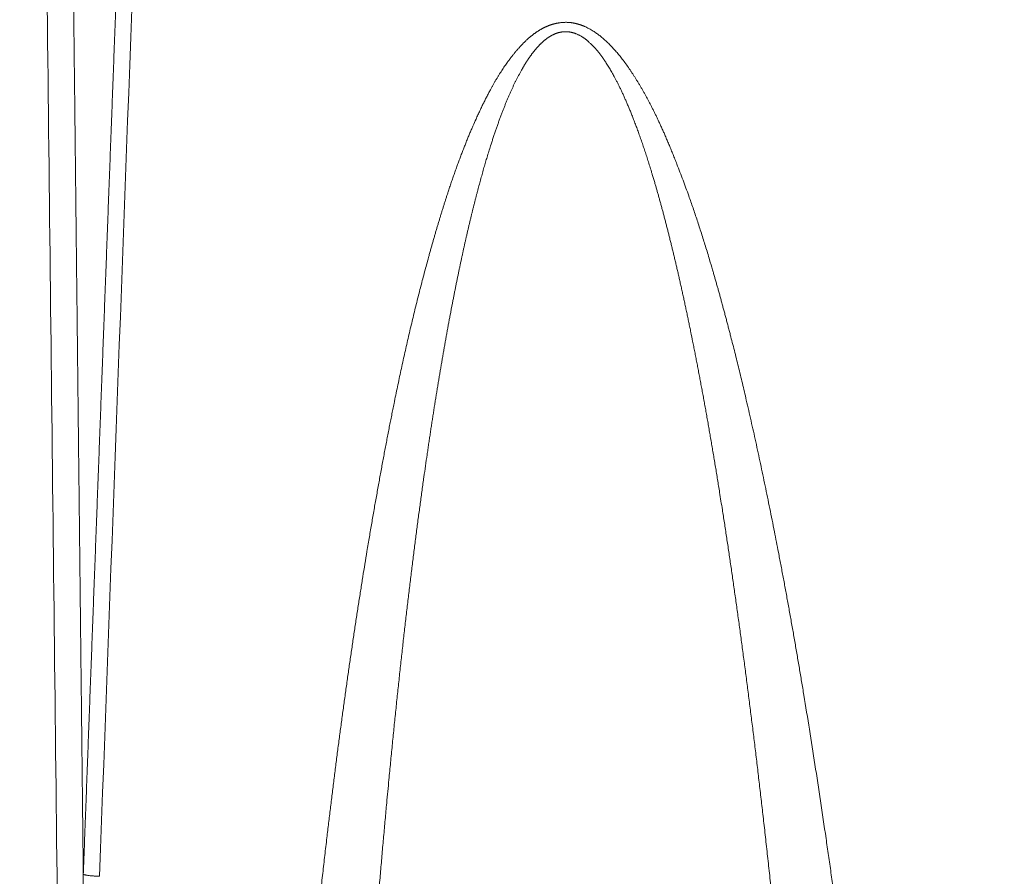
# Model space of a CAD drawing. Header units: millimetres. Extents: x 5437 to 18441, y -4466 to 3128.
# Tile 280 of 497: x 8446 to 8475, y 533 to 559. Entities that reach past the tile are written whole.
import ezdxf

# ---------------------------------------------------------------- set-up
doc = ezdxf.new("R2010")
doc.units = ezdxf.units.MM
doc.layers.add('1', color=7, linetype='Continuous', true_color=0xffffff)
doc.styles.add('TXT08', font='txt.shx', dxfattribs={"width": 0.8, "bigfont": 'gbcbig.shx'})
doc.dimstyles.new('YanXiu', dxfattribs={"dimtxt": 40, "dimasz": 30, "dimexe": 0.66, "dimexo": 0.66, "dimgap": 0.66, "dimtad": 0, "dimdec": 1, "dimdsep": 46, "dimtxsty": 'TXT08', "dimcen": 0, "dimclrd": 256, "dimclre": 165, "dimclrt": 90, "dimazin": 2, "dimtfac": 1, "dimtdec": 1, "dimtofl": 0, "dimtmove": 0, "dimatfit": 3, "dimfxl": 1, "dimlwd": 5, "dimlwe": 13, "dimarcsym": 0})

# ---------------------------------------------------------------- blocks, each defined once
blk = doc.blocks.new('*D35')
at = {"color": 165, "lineweight": 13, "transparency": 16777216}
for p, q in [((8947.864, 668.084), (9114.527, -277.112)), ((8081.233, 515.273), (8247.896, -429.922))]:
    blk.add_line(p, q, dxfattribs=at)
at = {"lineweight": 5, "transparency": 16777216}
for p, q in [((9084.868, -281.671), (8721.139, -345.806)), ((8277.326, -424.063), (8641.055, -359.927))]:
    blk.add_line(p, q, dxfattribs=at)
at = {"lineweight": 20, "transparency": 16777216}
for points in [[(9084, -276.747), (9085.737, -286.595), (9114.413, -276.462)], [(8276.458, -419.139), (8278.194, -428.987), (8247.782, -429.272)]]:
    blk.add_solid(points, dxfattribs=at)
at = {"layer": 'Defpoints', "color": 0, "lineweight": 20, "transparency": 16777216}
for p in [(8947.749, 668.734), (8081.118, 515.923), (9114.413, -276.462)]:
    blk.add_point(p, dxfattribs=at)
at = {"color": 90, "lineweight": 20, "transparency": 16777216, "insert": (8681.097, -352.867), "char_height": 40, "attachment_point": 5, "rotation": 10, "style": 'TXT08'}
blk.add_mtext('880', dxfattribs=at)
blk = doc.blocks.new('*D38')
at = {"color": 165, "lineweight": 13, "transparency": 16777216}
blk.add_line((8986.17, 447.037), (8717.324, 399.632), dxfattribs=at)
at = {"lineweight": 5, "transparency": 16777216}
for start, end in [(171.109661, 178.69322), (181.30678, 188.890339)]:
    blk.add_arc((10243.473, 668.734), 1549.032, start, end, dxfattribs=at)
at = {"lineweight": 20, "transparency": 16777216}
for points in [[(8708.118, 908.947), (8717.983, 907.306), (8717.974, 937.72)], [(8717.983, 430.161), (8708.118, 428.52), (8717.974, 399.747)]]:
    blk.add_solid(points, dxfattribs=at)
at = {"layer": 'Defpoints', "color": 0, "lineweight": 20, "transparency": 16777216}
for p in [(7952.772, 1072.646), (8986.82, 890.315), (8697.061, 758.802), (10020.868, 629.482), (8986.82, 447.152)]:
    blk.add_point(p, dxfattribs=at)
at = {"color": 90, "lineweight": 20, "transparency": 16777216, "insert": (8694.44, 668.734), "char_height": 40, "attachment_point": 5, "rotation": 90, "style": 'TXT08'}
blk.add_mtext('20°', dxfattribs=at)
blk = doc.blocks.new('*D40')
at = {"lineweight": 5, "transparency": 16777216}
for start, end in [(104.30221, 139.92848), (150.07152, 185.69779)]:
    blk.add_arc((9169.331, 707.804), 399.627, start, end, dxfattribs=at)
at = {"lineweight": 20, "transparency": 16777216}
for points in [[(9069.556, 1099.933), (9071.661, 1090.157), (9099.936, 1101.36)], [(8776.632, 668.812), (8766.725, 667.446), (8775.775, 638.41)]]:
    blk.add_solid(points, dxfattribs=at)
at = {"layer": 'Defpoints', "color": 0, "lineweight": 20, "transparency": 16777216}
for p in [(8987, 1741.853), (8912.456, 1013.936), (9169.331, 707.804), (8947.749, 668.734), (8081.118, 515.923)]:
    blk.add_point(p, dxfattribs=at)
at = {"color": 90, "lineweight": 20, "transparency": 16777216, "insert": (8841.976, 937.021), "char_height": 40, "attachment_point": 5, "rotation": 55, "style": 'TXT08'}
blk.add_mtext('90°', dxfattribs=at)
blk = doc.blocks.new('*D43')
at = {"color": 165, "lineweight": 13, "transparency": 16777216}
for p, q in [((10020.868, 628.822), (10020.868, -1427.236)), ((8401.118, -46.541), (8401.118, -1427.236))]:
    blk.add_line(p, q, dxfattribs=at)
at = {"lineweight": 5, "transparency": 16777216}
for p, q in [((8431.118, -1426.576), (9141, -1426.576)), ((9990.868, -1426.576), (9280.987, -1426.576))]:
    blk.add_line(p, q, dxfattribs=at)
at = {"lineweight": 20, "transparency": 16777216}
for points in [[(8431.118, -1421.576), (8431.118, -1431.576), (8401.118, -1426.576)], [(9990.868, -1421.576), (9990.868, -1431.576), (10020.868, -1426.576)]]:
    blk.add_solid(points, dxfattribs=at)
at = {"layer": 'Defpoints', "color": 0, "lineweight": 20, "transparency": 16777216}
for p in [(10020.868, 629.482), (8401.118, -45.881), (10020.868, -1426.576)]:
    blk.add_point(p, dxfattribs=at)
at = {"color": 90, "lineweight": 20, "transparency": 16777216, "insert": (9210.993, -1426.576), "char_height": 40, "attachment_point": 5, "style": 'TXT08'}
blk.add_mtext('1619.7', dxfattribs=at)
blk = doc.blocks.new('*D45')
at = {"color": 165, "lineweight": 13, "transparency": 16777216}
for p, q in [((8078.879, 2459.339), (10490.549, 2459.339)), ((8614.278, -4.077), (10490.549, -4.077))]:
    blk.add_line(p, q, dxfattribs=at)
at = {"lineweight": 5, "transparency": 16777216}
for p, q in [((10489.889, 2429.339), (10489.889, 1308.291)), ((10489.889, 25.923), (10489.889, 1146.971))]:
    blk.add_line(p, q, dxfattribs=at)
at = {"lineweight": 20, "transparency": 16777216}
for points in [[(10484.889, 2429.339), (10494.889, 2429.339), (10489.889, 2459.339)], [(10484.889, 25.923), (10494.889, 25.923), (10489.889, -4.077)]]:
    blk.add_solid(points, dxfattribs=at)
at = {"layer": 'Defpoints', "color": 0, "lineweight": 20, "transparency": 16777216}
for p in [(8078.219, 2459.339), (10489.889, 2459.339), (8613.618, -4.077)]:
    blk.add_point(p, dxfattribs=at)
at = {"color": 90, "lineweight": 20, "transparency": 16777216, "insert": (10489.889, 1227.631), "char_height": 40, "attachment_point": 5, "rotation": 90, "style": 'TXT08'}
blk.add_mtext('2463.4', dxfattribs=at)

msp = doc.modelspace()

# ---------------------------------------------------------------- linework, layer by layer
at = {"color": 7, "lineweight": 20}
msp.add_arc((8078.21928, 516.97839), 1942.36096, 17.50812349, 223.34882114, dxfattribs=at)
at = {"layer": '1', "color": 0, "lineweight": 20}
msp.add_arc((8013.90589, 96.27159), 600, 26.44604786, 75.16248942, dxfattribs=at)
for points, degree in [([(8447.85455, 533.4371), (8448.05488, 538.79795), (8448.25537, 544.15875), (8448.45603, 549.51949), (8448.65687, 554.88017), (8448.85789, 560.2408)], 5), ([(8447.15099, 525.9516), (8447.02374, 537.28711), (8446.89663, 548.62261), (8446.76966, 559.95811)], 3), ([(8447.56028, 559.95811), (8447.61908, 554.65391), (8447.67791, 549.34971), (8447.73676, 544.04551), (8447.79565, 538.7413), (8447.85455, 533.4371)], 5), ([(8449.33795, 560.18426), (8449.00461, 551.24989), (8448.67182, 542.31531), (8448.33949, 533.38056)], 3), ([(8463.05108, 558.29839), (8463.02994, 558.31848), (8463.00881, 558.33856), (8462.98767, 558.35865)], 3), ([(8463.98542, 557.84783), (8464.05788, 557.75407), (8464.12724, 557.65812), (8464.19413, 557.5606)], 3), ([(8460.98852, 557.55115), (8460.93261, 557.4473), (8460.87686, 557.34345), (8460.82128, 557.23959)], 3), ([(8459.516, 555.84336), (8459.54664, 555.91247), (8459.57728, 555.98158), (8459.6079, 556.05069)], 3), ([(8460.05918, 555.29856), (8460.02334, 555.1836), (8459.98759, 555.06863), (8459.95194, 554.95367)], 3), ([(8464.95673, 554.1492), (8464.93264, 554.23017), (8464.90853, 554.31114), (8464.88439, 554.3921)], 3), ([(8458.12669, 551.69237), (8458.14683, 551.76593), (8458.16695, 551.83949), (8458.18707, 551.91305)], 3), ([(8466.59805, 551.84115), (8466.62776, 551.74047), (8466.65748, 551.63978), (8466.68721, 551.5391)], 3), ([(8458.90159, 550.53622), (8458.87884, 550.41729), (8458.85616, 550.29836), (8458.83354, 550.17944)], 3), ([(8466.09239, 549.39899), (8466.07437, 549.48827), (8466.05633, 549.57756), (8466.03827, 549.66684)], 3), ([(8458.14387, 546.00257), (8458.11174, 545.77977), (8458.07979, 545.55697), (8458.04802, 545.33417)], 3), ([(8466.981, 544.35701), (8466.9537, 544.53008), (8466.92633, 544.70314), (8466.89888, 544.87621)], 3), ([(8468.54015, 543.69694), (8468.57998, 543.49212), (8468.61983, 543.2873), (8468.65971, 543.08248)], 3), ([(8456.34448, 543.10708), (8456.35729, 543.18383), (8456.37009, 543.26059), (8456.38288, 543.33734)], 3), ([(8457.00063, 536.273), (8456.97861, 536.04075), (8456.95674, 535.80851), (8456.93502, 535.57627)], 3), ([(8468.25544, 534.69592), (8468.23503, 534.87682), (8468.21455, 535.05771), (8468.19399, 535.23861)], 3)]:
    msp.add_open_spline(points, degree=degree, dxfattribs=at)
for points, knots in [([(8460.68948, 557.94038), (8460.69716, 557.95012), (8460.71246, 557.96951), (8460.73556, 557.99825), (8460.75862, 558.02657), (8460.78167, 558.05445), (8460.8047, 558.0819), (8460.82772, 558.1089), (8460.85072, 558.13547), (8460.8737, 558.1616), (8460.89667, 558.18729), (8460.91963, 558.21255), (8460.94256, 558.23737), (8460.96548, 558.26175), (8460.98839, 558.2857), (8461.01127, 558.3092), (8461.03415, 558.33227), (8461.057, 558.3549), (8461.07985, 558.3771), (8461.10267, 558.39886), (8461.12548, 558.42018), (8461.14828, 558.44106), (8461.17105, 558.46151), (8461.19382, 558.48152), (8461.21656, 558.50109), (8461.2393, 558.52022), (8461.26201, 558.53892), (8461.28472, 558.55718), (8461.3074, 558.575), (8461.33007, 558.59239), (8461.35273, 558.60934), (8461.37537, 558.62585), (8461.398, 558.64192), (8461.42061, 558.65756), (8461.44321, 558.67276), (8461.46579, 558.68752), (8461.48836, 558.70184), (8461.51091, 558.71573), (8461.53345, 558.72918), (8461.55597, 558.74219), (8461.57847, 558.75478), (8461.59356, 558.76286), (8461.60107, 558.76689)], [0, 0, 0, 0, 0.03004253, 0.05980133, 0.08927787, 0.11847369, 0.14739034, 0.17602942, 0.2043926, 0.23248158, 0.26029812, 0.28784401, 0.31512112, 0.34213137, 0.36887673, 0.39535923, 0.42158096, 0.44754409, 0.47325083, 0.49870347, 0.52390436, 0.54885595, 0.57356073, 0.59802127, 0.62224024, 0.64622037, 0.66996449, 0.69347548, 0.71675635, 0.73981017, 0.76264012, 0.78524947, 0.80764157, 0.82981989, 0.85178799, 0.87354954, 0.8951083, 0.91646816, 0.9376331, 0.95860723, 0.97939476, 1, 1, 1, 1]), ([(8461.60107, 558.76689), (8461.60734, 558.77018), (8461.61986, 558.77677), (8461.63876, 558.78635), (8461.6577, 558.79571), (8461.67669, 558.80481), (8461.69574, 558.81366), (8461.71483, 558.82226), (8461.73398, 558.83062), (8461.75318, 558.83872), (8461.77243, 558.84658), (8461.79173, 558.8542), (8461.80466, 558.85908), (8461.81112, 558.86152)], [0, 0, 0, 0, 0.09224279, 0.18418181, 0.27582919, 0.36719716, 0.45829807, 0.54914437, 0.63974864, 0.73012352, 0.82028179, 0.91023631, 1, 1, 1, 1]), ([(8461.81112, 558.86152), (8461.8176, 558.8638), (8461.83053, 558.86835), (8461.85004, 558.87486), (8461.86958, 558.8811), (8461.88917, 558.88707), (8461.90881, 558.89277), (8461.9285, 558.8982), (8461.94823, 558.90335), (8461.96802, 558.90823), (8461.98784, 558.91284), (8462.00772, 558.91717), (8462.02764, 558.92123), (8462.04761, 558.92502), (8462.06763, 558.92853), (8462.08769, 558.93178), (8462.10781, 558.93475), (8462.1331, 558.93813), (8462.16349, 558.94161), (8462.19892, 558.9448), (8462.23411, 558.94707), (8462.26907, 558.94844), (8462.30379, 558.94889), (8462.33828, 558.94845), (8462.37254, 558.94708), (8462.40657, 558.94487), (8462.42914, 558.94262), (8462.44039, 558.9415)], [0, 0, 0, 0, 0.03228798, 0.06450305, 0.09665088, 0.12873717, 0.16076763, 0.19274803, 0.22468415, 0.2565818, 0.28844682, 0.32028505, 0.35210235, 0.3839046, 0.41569769, 0.4474875, 0.47927993, 0.51108086, 0.56717803, 0.62274892, 0.67782781, 0.73244992, 0.78665132, 0.84046895, 0.89394052, 0.9471045, 1, 1, 1, 1]), ([(8462.44039, 558.9415), (8462.44606, 558.94076), (8462.45741, 558.93928), (8462.47443, 558.93679), (8462.49148, 558.93409), (8462.50857, 558.93118), (8462.51995, 558.92905), (8462.52565, 558.92799)], [0, 0, 0, 0, 0.19863253, 0.39791723, 0.59788582, 0.79856972, 1, 1, 1, 1]), ([(8462.52565, 558.92799), (8462.53195, 558.92677), (8462.54456, 558.92432), (8462.56343, 558.92034), (8462.58228, 558.91613), (8462.6011, 558.91166), (8462.61991, 558.90695), (8462.63869, 558.902), (8462.65746, 558.89679), (8462.6762, 558.89134), (8462.69491, 558.88563), (8462.71361, 558.87968), (8462.73229, 558.87349), (8462.75094, 558.86704), (8462.76957, 558.86035), (8462.78818, 558.85341), (8462.80677, 558.84622), (8462.82533, 558.83879), (8462.84387, 558.8311), (8462.87739, 558.81676), (8462.92601, 558.79431), (8462.98952, 558.76168), (8463.05371, 558.72549), (8463.11358, 558.68871), (8463.16851, 558.65285), (8463.21776, 558.61916), (8463.26508, 558.58509), (8463.3105, 558.55068), (8463.35517, 558.5149), (8463.39974, 558.47742), (8463.44496, 558.43797), (8463.49014, 558.39701), (8463.5353, 558.35456), (8463.58044, 558.31061), (8463.62556, 558.26516), (8463.67065, 558.21821), (8463.71573, 558.16976), (8463.76079, 558.11982), (8463.80583, 558.06837), (8463.85085, 558.01543), (8463.89584, 557.96098), (8463.94086, 557.90508), (8463.97049, 557.86702), (8463.98542, 557.84783)], [0, 0, 0, 0, 0.01040833, 0.02083011, 0.03126708, 0.04172096, 0.05219349, 0.06268637, 0.07320131, 0.08373999, 0.09430411, 0.10489533, 0.1155153, 0.12616567, 0.13684807, 0.14756411, 0.15831539, 0.16910349, 0.17992999, 0.19079642, 0.22808451, 0.26653779, 0.30622076, 0.34719217, 0.38008008, 0.41221295, 0.44360833, 0.47428509, 0.50426343, 0.53604963, 0.56835044, 0.60117803, 0.63454399, 0.66845936, 0.70293466, 0.73797989, 0.77360457, 0.80981779, 0.84662817, 0.88404394, 0.92207292, 0.96072258, 1, 1, 1, 1]), ([(8461.99534, 558.61245), (8461.99056, 558.61061), (8461.98097, 558.60692), (8461.96666, 558.60107), (8461.95234, 558.59496), (8461.93802, 558.58858), (8461.9237, 558.58193), (8461.90938, 558.575), (8461.89507, 558.5678), (8461.88075, 558.56033), (8461.86643, 558.55259), (8461.85212, 558.54458), (8461.8378, 558.53629), (8461.82348, 558.52773), (8461.80917, 558.5189), (8461.79485, 558.5098), (8461.78054, 558.50043), (8461.76623, 558.49078), (8461.75191, 558.48086), (8461.7376, 558.47067), (8461.72329, 558.46021), (8461.70898, 558.44948), (8461.69467, 558.43847), (8461.68036, 558.42719), (8461.66606, 558.41564), (8461.65175, 558.40382), (8461.63744, 558.39173), (8461.62314, 558.37936), (8461.60884, 558.36672), (8461.59454, 558.35381), (8461.58024, 558.34063), (8461.56594, 558.32717), (8461.55164, 558.31345), (8461.53735, 558.29945), (8461.52306, 558.28518), (8461.50876, 558.27064), (8461.49929, 558.2608), (8461.49454, 558.25585)], [0, 0, 0, 0, 0.02475828, 0.04968159, 0.07477635, 0.10004884, 0.12550522, 0.15115151, 0.17699362, 0.20303728, 0.22928814, 0.25575169, 0.28243328, 0.30933816, 0.33647141, 0.36383803, 0.39144285, 0.4192906, 0.44738589, 0.47573319, 0.50433687, 0.53320117, 0.56233023, 0.59172807, 0.62139859, 0.65134561, 0.68157283, 0.71208383, 0.74288213, 0.77397112, 0.80535412, 0.83703432, 0.86901487, 0.9012988, 0.93388907, 0.96678854, 1, 1, 1, 1]), ([(8462.59496, 558.60856), (8462.58997, 558.61049), (8462.58001, 558.61433), (8462.56501, 558.61975), (8462.55001, 558.6249), (8462.53501, 558.62976), (8462.52001, 558.63433), (8462.50501, 558.63862), (8462.49001, 558.64261), (8462.475, 558.64632), (8462.46, 558.64973), (8462.445, 558.65286), (8462.43, 558.6557), (8462.415, 558.65825), (8462.4, 558.66051), (8462.385, 558.66249), (8462.37, 558.66417), (8462.35501, 558.66557), (8462.34001, 558.66668), (8462.32501, 558.6675), (8462.31001, 558.66803), (8462.29502, 558.66827), (8462.28002, 558.66822), (8462.26503, 558.66789), (8462.25003, 558.66726), (8462.23504, 558.66635), (8462.22005, 558.66515), (8462.20506, 558.66366), (8462.19007, 558.66188), (8462.17508, 558.65982), (8462.16009, 558.65746), (8462.14511, 558.65482), (8462.13012, 558.65188), (8462.11514, 558.64866), (8462.10016, 558.64515), (8462.08518, 558.64135), (8462.0702, 558.63726), (8462.05523, 558.63289), (8462.04025, 558.62822), (8462.02528, 558.62327), (8462.01031, 558.61804), (8462.00037, 558.61433), (8461.99539, 558.61247)], [0, 0, 0, 0, 0.02604377, 0.05192894, 0.077663, 0.10325357, 0.12870841, 0.15403537, 0.17924246, 0.20433778, 0.22932954, 0.25422607, 0.27903578, 0.30376717, 0.32842882, 0.35302939, 0.37757761, 0.40208224, 0.42655211, 0.45099609, 0.47542306, 0.49984194, 0.52426163, 0.54869105, 0.57313912, 0.59761471, 0.62212668, 0.64668385, 0.67129498, 0.69596879, 0.72071391, 0.74553891, 0.77045229, 0.79546244, 0.82057765, 0.84580613, 0.87115596, 0.89663511, 0.92225143, 0.94801264, 0.97392635, 1, 1, 1, 1]), ([(8462.98767, 558.35865), (8462.98207, 558.3638), (8462.97098, 558.374), (8462.9543, 558.38889), (8462.93781, 558.40326), (8462.92149, 558.4171), (8462.90534, 558.43042), (8462.88938, 558.44321), (8462.87359, 558.45548), (8462.85797, 558.46721), (8462.84253, 558.47842), (8462.82727, 558.48911), (8462.81218, 558.49927), (8462.79252, 558.51197), (8462.76751, 558.52708), (8462.7364, 558.54436), (8462.70356, 558.56118), (8462.66899, 558.57753), (8462.63271, 558.59347), (8462.60776, 558.60345), (8462.59506, 558.60852)], [0, 0, 0, 0, 0.04869541, 0.09636146, 0.14300541, 0.18863499, 0.23325848, 0.27688471, 0.31952316, 0.36118397, 0.40187801, 0.44161696, 0.48041336, 0.51828067, 0.59146809, 0.66737908, 0.74610767, 0.8277382, 0.91234632, 1, 1, 1, 1]), ([(8461.49454, 558.25585), (8461.48906, 558.25008), (8461.47804, 558.23848), (8461.46165, 558.22076), (8461.44525, 558.2027), (8461.42886, 558.18428), (8461.41247, 558.1655), (8461.39609, 558.14635), (8461.37972, 558.12685), (8461.36335, 558.10699), (8461.34698, 558.08677), (8461.33062, 558.0662), (8461.31427, 558.04526), (8461.29792, 558.02396), (8461.28158, 558.00231), (8461.26524, 557.98029), (8461.24891, 557.95792), (8461.23258, 557.93519), (8461.21626, 557.9121), (8461.19995, 557.88865), (8461.18364, 557.86484), (8461.16734, 557.84067), (8461.15105, 557.81614), (8461.13476, 557.79125), (8461.11848, 557.766), (8461.1022, 557.7404), (8461.08593, 557.71443), (8461.06967, 557.68811), (8461.05341, 557.66143), (8461.03716, 557.63439), (8461.02092, 557.60698), (8461.00468, 557.57923), (8460.99394, 557.56056), (8460.98854, 557.55118)], [0, 0, 0, 0, 0.02746918, 0.05523562, 0.08330212, 0.1116714, 0.14034606, 0.16932866, 0.19862165, 0.22822742, 0.25814827, 0.28838643, 0.31894408, 0.34982331, 0.38102616, 0.41255459, 0.44441052, 0.47659581, 0.50911223, 0.54196155, 0.57514544, 0.60866555, 0.64252346, 0.67672073, 0.71125883, 0.74613924, 0.78136336, 0.81693255, 0.85284816, 0.88911147, 0.92572374, 0.96268619, 1, 1, 1, 1]), ([(8463.47061, 557.78075), (8463.46391, 557.79071), (8463.4506, 557.81053), (8463.43046, 557.83987), (8463.41035, 557.8687), (8463.39025, 557.897), (8463.37017, 557.92479), (8463.35011, 557.95205), (8463.33006, 557.97879), (8463.31003, 558.00501), (8463.29002, 558.0307), (8463.27002, 558.05588), (8463.25004, 558.08053), (8463.23008, 558.10466), (8463.21013, 558.12827), (8463.19021, 558.15136), (8463.1703, 558.17392), (8463.1504, 558.19596), (8463.13053, 558.21749), (8463.11068, 558.23849), (8463.09083, 558.25896), (8463.07103, 558.27893), (8463.0577, 558.29193), (8463.05108, 558.29839)], [0, 0, 0, 0, 0.05397843, 0.10729574, 0.15995523, 0.21196035, 0.26331465, 0.31402185, 0.3640858, 0.41351049, 0.46230008, 0.5104589, 0.55799144, 0.60490236, 0.65119655, 0.69687904, 0.74195511, 0.78643025, 0.83031015, 0.87360076, 0.91630826, 0.9584391, 1, 1, 1, 1]), ([(8460.55153, 557.75727), (8460.5591, 557.7677), (8460.57419, 557.7885), (8460.59704, 557.81944), (8460.61998, 557.85011), (8460.64303, 557.88048), (8460.66616, 557.91057), (8460.68172, 557.93046), (8460.68948, 557.94038)], [0, 0, 0, 0, 0.16853342, 0.33631044, 0.50333825, 0.66962416, 0.83517558, 1, 1, 1, 1]), ([(8459.6079, 556.05069), (8459.61764, 556.07222), (8459.63702, 556.11502), (8459.66622, 556.17871), (8459.6953, 556.24152), (8459.7243, 556.30345), (8459.7532, 556.36451), (8459.78201, 556.42468), (8459.81073, 556.48398), (8459.83935, 556.54239), (8459.86788, 556.59993), (8459.89631, 556.65659), (8459.92465, 556.71236), (8459.9529, 556.76726), (8459.98105, 556.82128), (8460.00912, 556.87442), (8460.0417, 556.93531), (8460.07896, 557.00372), (8460.12112, 557.07939), (8460.16343, 557.15362), (8460.2059, 557.22641), (8460.24852, 557.29777), (8460.2913, 557.36769), (8460.33422, 557.43618), (8460.37731, 557.50323), (8460.42054, 557.56885), (8460.46395, 557.63302), (8460.50745, 557.6958), (8460.53691, 557.73688), (8460.55153, 557.75727)], [0, 0, 0, 0, 0.03627545, 0.0721227, 0.10754235, 0.14253501, 0.1771013, 0.21124189, 0.24495745, 0.27824868, 0.31111633, 0.34356115, 0.37558393, 0.4071855, 0.43836671, 0.46912845, 0.49947165, 0.5444195, 0.58876379, 0.63250861, 0.67565819, 0.71821698, 0.76018959, 0.80158083, 0.84239572, 0.8826395, 0.92231764, 0.96143582, 1, 1, 1, 1]), ([(8464.05394, 556.69187), (8464.04622, 556.70907), (8464.0309, 556.74321), (8464.00781, 556.79388), (8463.98487, 556.84365), (8463.96206, 556.89251), (8463.93939, 556.94045), (8463.91685, 556.98748), (8463.89444, 557.03361), (8463.87217, 557.07882), (8463.85004, 557.12312), (8463.82804, 557.16651), (8463.80618, 557.20899), (8463.78446, 557.25056), (8463.75831, 557.29981), (8463.7275, 557.3566), (8463.69175, 557.42075), (8463.65569, 557.48371), (8463.61934, 557.54547), (8463.58268, 557.60604), (8463.54572, 557.6654), (8463.5085, 557.72361), (8463.4832, 557.76176), (8463.47063, 557.78071)], [0, 0, 0, 0, 0.04575554, 0.090794, 0.13511629, 0.17872334, 0.22161615, 0.26379574, 0.30526322, 0.34601974, 0.38606651, 0.42540481, 0.46403599, 0.50196148, 0.53918279, 0.59928934, 0.65866412, 0.71731487, 0.77524962, 0.8324767, 0.88900475, 0.94484275, 1, 1, 1, 1]), ([(8464.19413, 557.5606), (8464.20199, 557.54911), (8464.21775, 557.52605), (8464.24124, 557.4912), (8464.2647, 557.45603), (8464.28812, 557.42052), (8464.3115, 557.38468), (8464.33485, 557.34851), (8464.35815, 557.31201), (8464.38142, 557.27517), (8464.40465, 557.238), (8464.42785, 557.20049), (8464.451, 557.16265), (8464.47412, 557.12448), (8464.4972, 557.08598), (8464.52024, 557.04714), (8464.54324, 557.00797), (8464.56621, 556.96847), (8464.58913, 556.92863), (8464.61202, 556.88846), (8464.63488, 556.84796), (8464.65769, 556.80712), (8464.68047, 556.76596), (8464.70321, 556.72445), (8464.72591, 556.68262), (8464.74858, 556.64045), (8464.7712, 556.59795), (8464.79379, 556.55512), (8464.81634, 556.51195), (8464.83886, 556.46845), (8464.86134, 556.42462), (8464.88378, 556.38045), (8464.90618, 556.33595), (8464.92854, 556.29112), (8464.95087, 556.24595), (8464.97316, 556.20045), (8464.99542, 556.15462), (8465.01763, 556.10846), (8465.03981, 556.06196), (8465.06195, 556.01513), (8465.08407, 555.96797), (8465.09872, 555.93638), (8465.10606, 555.92054)], [0, 0, 0, 0, 0.02221919, 0.04457421, 0.06706571, 0.08969428, 0.11246053, 0.13536507, 0.15840845, 0.18159127, 0.20491408, 0.22837742, 0.25198185, 0.27572789, 0.29961607, 0.32364689, 0.34782086, 0.37213847, 0.39660022, 0.42120657, 0.445958, 0.47085496, 0.49589792, 0.5210873, 0.54642356, 0.57190712, 0.5975384, 0.62331782, 0.64924578, 0.67532268, 0.70154892, 0.72792489, 0.75445096, 0.78112751, 0.80795491, 0.83493352, 0.86206368, 0.88934576, 0.9167801, 0.94436703, 0.97210689, 1, 1, 1, 1]), ([(8460.82128, 557.23959), (8460.81484, 557.22679), (8460.80191, 557.20104), (8460.78268, 557.16209), (8460.76344, 557.12262), (8460.74422, 557.08263), (8460.725, 557.04213), (8460.70579, 557.00111), (8460.68659, 556.95957), (8460.6674, 556.91751), (8460.64822, 556.87494), (8460.62905, 556.83184), (8460.60989, 556.78823), (8460.59074, 556.74411), (8460.5716, 556.69946), (8460.55247, 556.6543), (8460.53335, 556.60862), (8460.51424, 556.56242), (8460.49514, 556.51571), (8460.47605, 556.46848), (8460.45697, 556.42073), (8460.4379, 556.37246), (8460.41885, 556.32367), (8460.3998, 556.27437), (8460.38077, 556.22455), (8460.36175, 556.17421), (8460.34274, 556.12336), (8460.32374, 556.07198), (8460.30476, 556.02009), (8460.28578, 555.96768), (8460.26682, 555.91476), (8460.24787, 555.86132), (8460.22894, 555.80735), (8460.21002, 555.75288), (8460.19111, 555.69788), (8460.17221, 555.64237), (8460.15332, 555.58634), (8460.13445, 555.52979), (8460.1156, 555.47272), (8460.09676, 555.41514), (8460.07792, 555.35704), (8460.06545, 555.31811), (8460.05919, 555.29856)], [0, 0, 0, 0, 0.02060936, 0.04143819, 0.06248707, 0.08375654, 0.10524717, 0.12695947, 0.14889397, 0.17105115, 0.19343149, 0.21603547, 0.23886354, 0.26191613, 0.28519369, 0.30869661, 0.3324253, 0.35638017, 0.38056157, 0.4049699, 0.42960551, 0.45446874, 0.47955994, 0.50487944, 0.53042756, 0.55620462, 0.58221092, 0.60844677, 0.63491244, 0.66160822, 0.6885344, 0.71569123, 0.74307897, 0.77069789, 0.79854823, 0.82663023, 0.85494413, 0.88349016, 0.91226854, 0.9412795, 0.97052325, 1, 1, 1, 1]), ([(8464.26161, 556.20007), (8464.25393, 556.2192), (8464.23866, 556.25727), (8464.21557, 556.31396), (8464.19249, 556.36998), (8464.16942, 556.42531), (8464.14634, 556.47995), (8464.12327, 556.53392), (8464.1002, 556.58719), (8464.07714, 556.63979), (8464.06165, 556.67457), (8464.05394, 556.69187)], [0, 0, 0, 0, 0.11585977, 0.23052771, 0.34400572, 0.45629577, 0.56739989, 0.67732018, 0.78605879, 0.89361796, 1, 1, 1, 1]), ([(8464.88436, 554.3922), (8464.87574, 554.42063), (8464.85859, 554.47724), (8464.83267, 554.56165), (8464.80676, 554.6452), (8464.78084, 554.72789), (8464.75491, 554.80971), (8464.72898, 554.89067), (8464.70305, 554.97076), (8464.67711, 555.04998), (8464.65117, 555.12834), (8464.62522, 555.20583), (8464.59927, 555.28246), (8464.57332, 555.35822), (8464.54736, 555.43312), (8464.52141, 555.50715), (8464.49545, 555.58031), (8464.46948, 555.65261), (8464.44352, 555.72404), (8464.41755, 555.79461), (8464.39159, 555.86431), (8464.36562, 555.93315), (8464.33966, 556.00112), (8464.31369, 556.06822), (8464.28774, 556.13447), (8464.27029, 556.17828), (8464.26161, 556.20006)], [0, 0, 0, 0, 0.0466127, 0.09279222, 0.13853892, 0.18385317, 0.22873534, 0.27318582, 0.31720502, 0.36079335, 0.40395123, 0.44667911, 0.48897743, 0.53084667, 0.5722873, 0.61329982, 0.65388473, 0.69404258, 0.73377389, 0.77307924, 0.81195921, 0.85041439, 0.88844541, 0.9260529, 0.96323754, 1, 1, 1, 1]), ([(8458.18707, 551.91305), (8458.19762, 551.9512), (8458.21864, 552.02717), (8458.25033, 552.14054), (8458.28197, 552.25282), (8458.31359, 552.36401), (8458.34517, 552.47412), (8458.37671, 552.58314), (8458.40822, 552.69108), (8458.4397, 552.79793), (8458.47115, 552.9037), (8458.50256, 553.00838), (8458.53394, 553.11197), (8458.56529, 553.21448), (8458.5966, 553.31591), (8458.62789, 553.41624), (8458.65914, 553.51549), (8458.69036, 553.61366), (8458.72155, 553.71074), (8458.7527, 553.80673), (8458.78911, 553.91776), (8458.83094, 554.04355), (8458.8784, 554.18382), (8458.92609, 554.32229), (8458.974, 554.45895), (8459.02213, 554.5938), (8459.07048, 554.72684), (8459.11905, 554.85808), (8459.16785, 554.98751), (8459.21686, 555.11514), (8459.2661, 555.24096), (8459.31557, 555.36497), (8459.36525, 555.48718), (8459.41517, 555.60757), (8459.46525, 555.72618), (8459.49915, 555.80446), (8459.516, 555.84336)], [0, 0, 0, 0, 0.02858662, 0.05691991, 0.08500001, 0.11282707, 0.14040126, 0.16772272, 0.19479162, 0.22160812, 0.24817241, 0.27448465, 0.30054503, 0.32635373, 0.35191095, 0.37721689, 0.40227175, 0.42707574, 0.45162907, 0.47593198, 0.4999847, 0.53604203, 0.57170543, 0.60697592, 0.64185456, 0.67634245, 0.71044072, 0.74415053, 0.77747311, 0.81040971, 0.84296163, 0.87513022, 0.90691688, 0.93832305, 0.96935024, 1, 1, 1, 1]), ([(8465.10606, 555.92054), (8465.11463, 555.90196), (8465.13186, 555.86461), (8465.15757, 555.80818), (8465.18334, 555.75111), (8465.20916, 555.69339), (8465.22629, 555.65465), (8465.2349, 555.63519)], [0, 0, 0, 0, 0.19607172, 0.39410481, 0.59410208, 0.79606626, 1, 1, 1, 1]), ([(8465.2349, 555.63519), (8465.24359, 555.61542), (8465.26112, 555.57554), (8465.28737, 555.51511), (8465.31385, 555.4536), (8465.34055, 555.39099), (8465.36748, 555.32728), (8465.39463, 555.26249), (8465.42201, 555.19659), (8465.44961, 555.12961), (8465.47744, 555.06153), (8465.50549, 554.99236), (8465.53377, 554.9221), (8465.56227, 554.85074), (8465.591, 554.77829), (8465.64176, 554.64934), (8465.71331, 554.4649), (8465.80391, 554.22582), (8465.89151, 553.98893), (8465.9698, 553.77163), (8466.03996, 553.57247), (8466.10311, 553.38997), (8466.16599, 553.20497), (8466.22859, 553.0175), (8466.29092, 552.82753), (8466.35297, 552.63509), (8466.41475, 552.44016), (8466.47623, 552.24274), (8466.53751, 552.04285), (8466.5778, 551.90863), (8466.59805, 551.84115)], [0, 0, 0, 0, 0.01604969, 0.03237035, 0.0489622, 0.06582545, 0.08296029, 0.10036692, 0.1180455, 0.13599622, 0.15421923, 0.1727147, 0.19148277, 0.21052358, 0.22983729, 0.24942401, 0.31355319, 0.37691654, 0.43951803, 0.50136182, 0.54867935, 0.59655881, 0.64500175, 0.69400968, 0.74358405, 0.79372626, 0.84443768, 0.8957196, 0.9475733, 1, 1, 1, 1]), ([(8459.95194, 554.95367), (8459.94416, 554.92787), (8459.92851, 554.87603), (8459.90523, 554.79779), (8459.88195, 554.71873), (8459.8587, 554.63884), (8459.83546, 554.55813), (8459.81224, 554.47658), (8459.78904, 554.39421), (8459.76585, 554.31101), (8459.74268, 554.22698), (8459.71954, 554.14213), (8459.69641, 554.05644), (8459.6733, 553.96993), (8459.65021, 553.88259), (8459.62714, 553.79442), (8459.60409, 553.70543), (8459.58107, 553.61561), (8459.55806, 553.52495), (8459.53507, 553.43348), (8459.51211, 553.34117), (8459.48917, 553.24803), (8459.46625, 553.15407), (8459.44335, 553.05928), (8459.42048, 552.96366), (8459.39763, 552.86722), (8459.37481, 552.76994), (8459.352, 552.67184), (8459.32923, 552.57291), (8459.30647, 552.47316), (8459.28375, 552.37257), (8459.26104, 552.27116), (8459.23837, 552.16892), (8459.21572, 552.06585), (8459.19309, 551.96195), (8459.17049, 551.85723), (8459.14792, 551.75168), (8459.12538, 551.6453), (8459.10286, 551.53809), (8459.08037, 551.43005), (8459.05791, 551.32119), (8459.03548, 551.2115), (8459.01308, 551.10098), (8458.9907, 550.98963), (8458.96836, 550.87745), (8458.94605, 550.76445), (8458.92375, 550.65062), (8458.909, 550.57444), (8458.90159, 550.53622)], [0, 0, 0, 0, 0.01780628, 0.03578565, 0.05393827, 0.07226429, 0.09076384, 0.10943707, 0.12828411, 0.14730509, 0.16650014, 0.18586938, 0.20541293, 0.22513092, 0.24502345, 0.26509063, 0.28533259, 0.30574941, 0.3263412, 0.34710807, 0.36805011, 0.38916741, 0.41046008, 0.43192819, 0.45357185, 0.47539113, 0.49738612, 0.5195569, 0.54190355, 0.56442615, 0.58712478, 0.60999952, 0.63305042, 0.65627758, 0.67968105, 0.7032609, 0.72701721, 0.75095003, 0.77505943, 0.79934547, 0.82380822, 0.84844773, 0.87326406, 0.89825727, 0.92342742, 0.94877455, 0.97429873, 1, 1, 1, 1]), ([(8466.03826, 549.66686), (8466.02806, 549.71681), (8466.00774, 549.81631), (8465.97703, 549.96488), (8465.94633, 550.11217), (8465.9156, 550.25818), (8465.88486, 550.40291), (8465.85409, 550.54635), (8465.82331, 550.68851), (8465.79251, 550.82939), (8465.7617, 550.96899), (8465.73087, 551.10731), (8465.70003, 551.24435), (8465.66917, 551.3801), (8465.6383, 551.51458), (8465.60741, 551.64777), (8465.57651, 551.77968), (8465.5456, 551.91031), (8465.51468, 552.03966), (8465.48375, 552.16772), (8465.45281, 552.29451), (8465.42186, 552.42001), (8465.39091, 552.54423), (8465.35994, 552.66717), (8465.32896, 552.78883), (8465.29798, 552.9092), (8465.267, 553.0283), (8465.23601, 553.14611), (8465.20501, 553.26264), (8465.17401, 553.37789), (8465.143, 553.49186), (8465.11199, 553.60454), (8465.08098, 553.71595), (8465.04997, 553.82607), (8465.01895, 553.93491), (8464.98796, 554.04248), (8464.96711, 554.11371), (8464.95675, 554.14913)], [0, 0, 0, 0, 0.03317477, 0.06607757, 0.09870849, 0.1310676, 0.16315502, 0.19497081, 0.22651509, 0.25778795, 0.28878948, 0.3195198, 0.349979, 0.38016719, 0.4100845, 0.43973102, 0.46910688, 0.4982122, 0.5270471, 0.55561171, 0.58390617, 0.6119306, 0.63968515, 0.66716995, 0.69438517, 0.72133095, 0.74800744, 0.77441481, 0.80055323, 0.82642286, 0.85202389, 0.87735649, 0.90242086, 0.92721719, 0.95174569, 0.97600655, 1, 1, 1, 1]), ([(8456.38288, 543.33734), (8456.39449, 543.40643), (8456.41761, 543.54411), (8456.45252, 543.74981), (8456.48742, 543.95394), (8456.52234, 544.15651), (8456.55728, 544.35752), (8456.59224, 544.55697), (8456.62721, 544.75485), (8456.6622, 544.95116), (8456.69721, 545.14591), (8456.73224, 545.3391), (8456.76729, 545.53073), (8456.80235, 545.72079), (8456.83744, 545.90928), (8456.87254, 546.09622), (8456.90767, 546.28159), (8456.94281, 546.46539), (8456.97797, 546.64763), (8457.01315, 546.82831), (8457.04836, 547.00742), (8457.08358, 547.18497), (8457.11883, 547.36096), (8457.15939, 547.56161), (8457.20545, 547.78663), (8457.25724, 548.0357), (8457.30932, 548.28236), (8457.3617, 548.52659), (8457.41437, 548.7684), (8457.46735, 549.00779), (8457.52062, 549.24476), (8457.57419, 549.47931), (8457.62806, 549.71144), (8457.68222, 549.94115), (8457.73669, 550.16844), (8457.79146, 550.39331), (8457.84652, 550.61576), (8457.90189, 550.83578), (8457.95755, 551.05339), (8458.01353, 551.26857), (8458.06974, 551.48135), (8458.10778, 551.62227), (8458.12669, 551.69237)], [0, 0, 0, 0, 0.02460589, 0.04903189, 0.07327804, 0.09734441, 0.12123103, 0.14493796, 0.16846524, 0.19181294, 0.21498111, 0.2379698, 0.26077907, 0.28340898, 0.30585959, 0.32813097, 0.35022316, 0.37213624, 0.39387028, 0.41542534, 0.43680149, 0.45799881, 0.47901736, 0.49985722, 0.52992113, 0.55971527, 0.58923994, 0.61849544, 0.64748208, 0.67620018, 0.70465006, 0.73283206, 0.76074652, 0.7883938, 0.81577427, 0.84288831, 0.8697363, 0.89631864, 0.92263575, 0.94868805, 0.97447598, 1, 1, 1, 1]), ([(8466.68721, 551.5391), (8466.69809, 551.50169), (8466.71998, 551.42649), (8466.75264, 551.31301), (8466.78541, 551.19832), (8466.81825, 551.08241), (8466.85117, 550.96526), (8466.88417, 550.8469), (8466.91725, 550.7273), (8466.95041, 550.60649), (8466.98365, 550.48445), (8467.01698, 550.36118), (8467.05038, 550.23669), (8467.08386, 550.11098), (8467.11743, 549.98404), (8467.15108, 549.85587), (8467.18481, 549.72648), (8467.2483, 549.48121), (8467.34092, 549.11742), (8467.46126, 548.63231), (8467.58073, 548.13832), (8467.68328, 547.70338), (8467.76974, 547.32933), (8467.84068, 547.01792), (8467.91144, 546.70274), (8467.98203, 546.38376), (8468.05244, 546.06101), (8468.12268, 545.73447), (8468.19275, 545.40414), (8468.26265, 545.07003), (8468.33238, 544.73214), (8468.40192, 544.39046), (8468.47136, 544.04501), (8468.51714, 543.81337), (8468.54015, 543.69694)], [0, 0, 0, 0, 0.01449073, 0.02913045, 0.04391925, 0.0588572, 0.07394439, 0.08918087, 0.10456672, 0.12010202, 0.13578682, 0.15162119, 0.16760519, 0.18373889, 0.20002234, 0.2164556, 0.23303872, 0.24977177, 0.3107214, 0.37271733, 0.43576194, 0.49985751, 0.53902915, 0.57865527, 0.61873628, 0.6592726, 0.70026464, 0.74171278, 0.78361741, 0.82597887, 0.86879752, 0.91207371, 0.95580777, 1, 1, 1, 1]), ([(8458.83354, 550.17944), (8458.82544, 550.13631), (8458.80918, 550.04972), (8458.78498, 549.91929), (8458.76079, 549.78781), (8458.73663, 549.65528), (8458.7125, 549.52171), (8458.6884, 549.38709), (8458.66434, 549.25143), (8458.6403, 549.11472), (8458.6163, 548.97697), (8458.59233, 548.83817), (8458.56839, 548.69832), (8458.54449, 548.55743), (8458.52062, 548.4155), (8458.49679, 548.27252), (8458.47299, 548.12849), (8458.44923, 547.98342), (8458.4255, 547.8373), (8458.40181, 547.69013), (8458.37816, 547.54192), (8458.35454, 547.39267), (8458.33097, 547.24236), (8458.30743, 547.09102), (8458.28393, 546.93862), (8458.26047, 546.78519), (8458.23706, 546.6307), (8458.21368, 546.47517), (8458.19035, 546.3186), (8458.16704, 546.16098), (8458.15162, 546.05553), (8458.14388, 546.00264)], [0, 0, 0, 0, 0.03110068, 0.06244243, 0.09402531, 0.1258494, 0.15791474, 0.19022141, 0.22276946, 0.25555895, 0.28858993, 0.32186246, 0.35537659, 0.38913238, 0.42312987, 0.45736912, 0.49185018, 0.5265731, 0.56153791, 0.59674468, 0.63219344, 0.66788423, 0.70381711, 0.73999211, 0.77640928, 0.81306866, 0.84997028, 0.88711418, 0.92450042, 0.96212901, 1, 1, 1, 1]), ([(8466.89888, 544.87623), (8466.88865, 544.94005), (8466.86826, 545.06724), (8466.83747, 545.25729), (8466.80668, 545.44594), (8466.77585, 545.63319), (8466.745, 545.81905), (8466.71413, 546.0035), (8466.68323, 546.18655), (8466.6523, 546.3682), (8466.62136, 546.54845), (8466.59039, 546.72731), (8466.5594, 546.90476), (8466.52839, 547.08081), (8466.49736, 547.25546), (8466.46631, 547.42871), (8466.43524, 547.60056), (8466.40415, 547.77101), (8466.37305, 547.94007), (8466.34194, 548.10772), (8466.31081, 548.27397), (8466.27966, 548.43882), (8466.2485, 548.60227), (8466.21733, 548.76432), (8466.18615, 548.92497), (8466.15495, 549.08422), (8466.12376, 549.24208), (8466.10282, 549.34682), (8466.0924, 549.39896)], [0, 0, 0, 0, 0.04221279, 0.08412506, 0.12573685, 0.16704821, 0.20805919, 0.24876984, 0.28918021, 0.32929035, 0.3691003, 0.40861014, 0.44781991, 0.48672966, 0.52533946, 0.56364937, 0.60165943, 0.63936973, 0.67678032, 0.71389126, 0.75070263, 0.78721449, 0.8234269, 0.85933996, 0.89495371, 0.93026826, 0.96528366, 1, 1, 1, 1]), ([(8458.04801, 545.33408), (8458.03888, 545.26915), (8458.02056, 545.13878), (8457.9933, 544.94237), (8457.96607, 544.74434), (8457.93889, 544.54468), (8457.91176, 544.34339), (8457.88468, 544.14047), (8457.85764, 543.93592), (8457.83065, 543.72975), (8457.80372, 543.52195), (8457.77684, 543.31252), (8457.75001, 543.10146), (8457.72324, 542.88877), (8457.69653, 542.67445), (8457.66987, 542.45851), (8457.64327, 542.24094), (8457.61672, 542.02174), (8457.59024, 541.80091), (8457.56382, 541.57845), (8457.53747, 541.35437), (8457.51118, 541.12866), (8457.48495, 540.90131), (8457.45879, 540.67234), (8457.43269, 540.44175), (8457.40667, 540.20952), (8457.38071, 539.97567), (8457.35483, 539.74018), (8457.32902, 539.50307), (8457.30328, 539.26433), (8457.27761, 539.02397), (8457.25202, 538.78197), (8457.22651, 538.53835), (8457.20107, 538.2931), (8457.17572, 538.04622), (8457.15044, 537.79771), (8457.12525, 537.54757), (8457.10014, 537.29581), (8457.07511, 537.04241), (8457.05017, 536.78739), (8457.0253, 536.53074), (8457.00887, 536.35909), (8457.00063, 536.273)], [0, 0, 0, 0, 0.02156592, 0.04330769, 0.06522534, 0.0873189, 0.10958838, 0.13203381, 0.15465521, 0.17745261, 0.20042602, 0.22357546, 0.24690096, 0.27040253, 0.2940802, 0.31793398, 0.34196389, 0.36616995, 0.39055218, 0.41511059, 0.43984519, 0.46475602, 0.48984308, 0.51510638, 0.54054595, 0.56616179, 0.59195393, 0.61792237, 0.64406713, 0.67038823, 0.69688567, 0.72355948, 0.75040966, 0.77743622, 0.80463918, 0.83201855, 0.85957434, 0.88730656, 0.91521523, 0.94330035, 0.97156194, 1, 1, 1, 1]), ([(8468.19399, 535.23863), (8468.18413, 535.32475), (8468.16449, 535.49648), (8468.13482, 535.75328), (8468.10511, 536.00852), (8468.07536, 536.2622), (8468.04555, 536.51433), (8468.01571, 536.76489), (8467.98581, 537.0139), (8467.95587, 537.26134), (8467.92589, 537.50723), (8467.89587, 537.75156), (8467.8658, 537.99433), (8467.8357, 538.23554), (8467.80556, 538.47519), (8467.77538, 538.71328), (8467.74516, 538.94982), (8467.71491, 539.18479), (8467.68463, 539.41821), (8467.65431, 539.65006), (8467.62396, 539.88036), (8467.59358, 540.1091), (8467.56317, 540.33628), (8467.53273, 540.5619), (8467.50226, 540.78596), (8467.47177, 541.00847), (8467.44125, 541.22941), (8467.41071, 541.4488), (8467.38014, 541.66662), (8467.34955, 541.88289), (8467.31894, 542.0976), (8467.28831, 542.31075), (8467.25766, 542.52234), (8467.22699, 542.73237), (8467.19631, 542.94084), (8467.16561, 543.14776), (8467.13489, 543.35311), (8467.10416, 543.55691), (8467.07342, 543.75914), (8467.04266, 543.95982), (8467.01191, 544.15894), (8466.99127, 544.29115), (8466.981, 544.357)], [0, 0, 0, 0, 0.02827452, 0.05638097, 0.08431937, 0.11208973, 0.13969205, 0.16712635, 0.19439263, 0.22149091, 0.24842118, 0.27518348, 0.3017778, 0.32820415, 0.35446255, 0.380553, 0.40647553, 0.43223014, 0.45781683, 0.48323564, 0.50848656, 0.5335696, 0.55848479, 0.58323214, 0.60781166, 0.63222335, 0.65646725, 0.68054336, 0.70445169, 0.72819226, 0.7517651, 0.7751702, 0.79840759, 0.82147729, 0.84437931, 0.86711367, 0.88968039, 0.91207949, 0.93431097, 0.95637488, 0.97827121, 1, 1, 1, 1]), ([(8454.26314, 525.92313), (8454.27314, 526.03362), (8454.29307, 526.25378), (8454.32316, 526.58277), (8454.35325, 526.9093), (8454.38337, 527.23336), (8454.41351, 527.55496), (8454.44367, 527.87409), (8454.47385, 528.19076), (8454.50406, 528.50497), (8454.53428, 528.81671), (8454.56453, 529.12599), (8454.5948, 529.4328), (8454.6251, 529.73715), (8454.65542, 530.03903), (8454.68576, 530.33845), (8454.71612, 530.6354), (8454.74651, 530.92989), (8454.77693, 531.22192), (8454.80737, 531.51148), (8454.83783, 531.79857), (8454.86832, 532.0832), (8454.89883, 532.36537), (8454.92937, 532.64507), (8454.95994, 532.92231), (8454.99053, 533.19708), (8455.02115, 533.46939), (8455.0518, 533.73924), (8455.08247, 534.00662), (8455.11317, 534.27153), (8455.15085, 534.59327), (8455.19576, 534.97164), (8455.24824, 535.40647), (8455.30124, 535.83834), (8455.35477, 536.26725), (8455.40882, 536.6932), (8455.46339, 537.1162), (8455.51848, 537.53623), (8455.57408, 537.95331), (8455.63021, 538.36743), (8455.68686, 538.7786), (8455.74403, 539.1868), (8455.80171, 539.59205), (8455.85992, 539.99434), (8455.91864, 540.39367), (8455.97788, 540.79005), (8456.03763, 541.18347), (8456.09791, 541.57392), (8456.15869, 541.96143), (8456.22001, 542.34597), (8456.28178, 542.72756), (8456.32363, 542.98088), (8456.34448, 543.10708)], [0, 0, 0, 0, 0.01921898, 0.03829643, 0.05723236, 0.07602678, 0.0946797, 0.11319114, 0.1315611, 0.14978961, 0.16787667, 0.1858223, 0.20362652, 0.22128934, 0.23881077, 0.25619083, 0.27342954, 0.2905269, 0.30748295, 0.3242977, 0.34097115, 0.35750334, 0.37389428, 0.39014399, 0.40625248, 0.42221979, 0.43804593, 0.45373091, 0.46927477, 0.48467752, 0.49993919, 0.52540157, 0.55069823, 0.57582928, 0.60079483, 0.62559498, 0.65022984, 0.67469953, 0.69900415, 0.72314383, 0.74711868, 0.77092882, 0.79457439, 0.81805549, 0.84137227, 0.86452486, 0.88751338, 0.91033799, 0.9329988, 0.95549598, 0.97782966, 1, 1, 1, 1]), ([(8468.65971, 543.08248), (8468.67154, 543.02081), (8468.69526, 542.8972), (8468.73061, 542.7113), (8468.7659, 542.5245), (8468.8011, 542.33681), (8468.83622, 542.14822), (8468.87125, 541.95873), (8468.90621, 541.76835), (8468.94109, 541.57706), (8468.97588, 541.38488), (8469.01059, 541.1918), (8469.04523, 540.99783), (8469.07978, 540.80296), (8469.11425, 540.60719), (8469.14863, 540.41052), (8469.18294, 540.21295), (8469.21717, 540.01449), (8469.25131, 539.81513), (8469.28538, 539.61487), (8469.31936, 539.41372), (8469.35327, 539.21166), (8469.38709, 539.00871), (8469.46593, 538.53243), (8469.58925, 537.77205), (8469.75502, 536.71661), (8469.92074, 535.62824), (8470.05491, 534.7203), (8470.15871, 534.00289), (8470.23248, 533.48601), (8470.30568, 532.96602), (8470.37831, 532.4429), (8470.45038, 531.91667), (8470.52188, 531.38732), (8470.59281, 530.85485), (8470.66317, 530.31926), (8470.73296, 529.78056), (8470.80219, 529.23873), (8470.87084, 528.69379), (8470.93891, 528.14573), (8471.00642, 527.59455), (8471.07334, 527.04024), (8471.13975, 526.48283), (8471.18336, 526.11014), (8471.20522, 525.92329)], [0, 0, 0, 0, 0.0108486, 0.02174731, 0.03269616, 0.04369516, 0.05474434, 0.06584371, 0.07699329, 0.0881931, 0.09944317, 0.1107435, 0.12209411, 0.13349503, 0.14494627, 0.15644785, 0.16799979, 0.1796021, 0.1912548, 0.2029579, 0.21471142, 0.22651539, 0.2383698, 0.25027469, 0.3099614, 0.3715263, 0.43497102, 0.50029704, 0.53021696, 0.56031122, 0.59057994, 0.62102325, 0.65164125, 0.68243406, 0.71340178, 0.74454454, 0.77586242, 0.80735555, 0.83902401, 0.87086792, 0.90288738, 0.93508248, 0.96745332, 1, 1, 1, 1]), ([(8456.93502, 535.57627), (8456.9273, 535.49302), (8456.91181, 535.32594), (8456.88877, 535.07441), (8456.86578, 534.82111), (8456.84284, 534.56604), (8456.81996, 534.3092), (8456.79714, 534.05059), (8456.77438, 533.79021), (8456.75168, 533.52806), (8456.72905, 533.26414), (8456.70648, 532.99845), (8456.68398, 532.73098), (8456.66155, 532.46175), (8456.63919, 532.19075), (8456.6169, 531.91797), (8456.59469, 531.64343), (8456.57255, 531.36711), (8456.55048, 531.08902), (8456.5285, 530.80917), (8456.50659, 530.52754), (8456.48476, 530.24414), (8456.46302, 529.95897), (8456.44136, 529.67203), (8456.41979, 529.38332), (8456.3983, 529.09284), (8456.3769, 528.80059), (8456.35559, 528.50657), (8456.33438, 528.21077), (8456.31326, 527.91321), (8456.29223, 527.61387), (8456.2713, 527.31277), (8456.25047, 527.00989), (8456.22973, 526.70525), (8456.2091, 526.39883), (8456.18856, 526.09065), (8456.17502, 525.88459), (8456.16823, 525.78127)], [0, 0, 0, 0, 0.02553139, 0.05124155, 0.07713049, 0.1031982, 0.1294447, 0.15587, 0.18247409, 0.20925699, 0.2362187, 0.26335922, 0.29067856, 0.31817673, 0.34585373, 0.37370956, 0.40174423, 0.42995775, 0.45835011, 0.48692133, 0.5156714, 0.54460033, 0.57370813, 0.6029948, 0.63246033, 0.66210475, 0.69192804, 0.72193021, 0.75211127, 0.78247122, 0.81301006, 0.8437278, 0.87462443, 0.90569997, 0.9369544, 0.96838775, 1, 1, 1, 1]), ([(8469.1605, 525.57047), (8469.15038, 525.68562), (8469.13022, 525.91518), (8469.09974, 526.2584), (8469.06919, 526.59943), (8469.03857, 526.93826), (8469.00788, 527.2749), (8468.97712, 527.60934), (8468.94629, 527.94158), (8468.9154, 528.27163), (8468.88445, 528.59948), (8468.85343, 528.92513), (8468.82236, 529.24858), (8468.79123, 529.56984), (8468.76005, 529.88891), (8468.72882, 530.20577), (8468.69754, 530.52044), (8468.66621, 530.83292), (8468.63483, 531.14319), (8468.60341, 531.45127), (8468.57196, 531.75716), (8468.54046, 532.06084), (8468.50892, 532.36233), (8468.47735, 532.66163), (8468.44575, 532.95872), (8468.41412, 533.25363), (8468.38246, 533.54633), (8468.35077, 533.83684), (8468.31905, 534.12515), (8468.28733, 534.41126), (8468.26605, 534.60126), (8468.25544, 534.6959)], [0, 0, 0, 0, 0.03781823, 0.07539817, 0.11273982, 0.14984319, 0.18670828, 0.2233351, 0.25972365, 0.29587393, 0.33178595, 0.36745972, 0.40289523, 0.4380925, 0.47305153, 0.50777232, 0.54225487, 0.57649921, 0.61050532, 0.64427322, 0.67780292, 0.71109441, 0.74414771, 0.77696283, 0.80953976, 0.84187852, 0.87397911, 0.90584155, 0.93746584, 0.96885199, 1, 1, 1, 1]), ([(8447.71903, 529.65098), (8447.72127, 529.6903), (8447.72587, 529.77103), (8447.73263, 529.89525), (8447.7395, 530.0257), (8447.74644, 530.16238), (8447.75343, 530.30529), (8447.76046, 530.45444), (8447.7675, 530.60981), (8447.77453, 530.77142), (8447.78154, 530.93926), (8447.78849, 531.11332), (8447.79537, 531.29362), (8447.80216, 531.48015), (8447.80882, 531.6729), (8447.81533, 531.87189), (8447.82168, 532.0771), (8447.82782, 532.28854), (8447.83374, 532.50621), (8447.83941, 532.73011), (8447.8448, 532.96023), (8447.84992, 533.19659), (8447.853, 533.35624), (8447.85455, 533.4371)], [0, 0, 0, 0, 0.03118663, 0.06401694, 0.09849091, 0.13460852, 0.17236971, 0.21177442, 0.2528226, 0.29551417, 0.33984903, 0.38582709, 0.43344824, 0.48271237, 0.53361935, 0.58616904, 0.64036131, 0.69619599, 0.75367295, 0.812792, 0.87355298, 0.93595571, 1, 1, 1, 1])]:
    msp.add_open_spline(points, degree=3, knots=knots, dxfattribs=at)
msp.add_rational_spline([(8447.85455, 533.4371), (8447.99257, 533.39094), (8448.33949, 533.38056)], [1, 0.821043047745, 1], degree=2, dxfattribs=at)

# ---------------------------------------------------------------- dimensions: what is measured, and where the dimension line sits
at = {"color": 7, "lineweight": 20}
dim = msp.add_linear_dim(base=(10489.88872, 2459.33935), p1=(8613.61836, -4.07679), p2=(8078.21928, 2459.33935), angle=90, dimstyle='YanXiu', dxfattribs=at)
dim.commit()
dim.dimension.update_dxf_attribs({"geometry": '*D45', "text_midpoint": (10489.88872, 1227.63128)})
for base, line1, line2, picture, middle in [((8912.4558, 1013.93631), ((8947.74919, 668.7336), (8081.11836, 515.92321)), ((8987.00035, 1741.85258), (9169.33093, 707.80444)), '*D40', (8841.97585, 937.02094)), ((8697.0612, 758.80181), ((10020.86817, 629.48245), (8986.82003, 447.15186)), ((7952.77189, 1072.64593), (8986.82003, 890.31535)), '*D38', (8694.44048, 668.7336))]:
    dim = msp.add_angular_dim_2l(base=base, line1=line1, line2=line2, dimstyle='YanXiu', dxfattribs=at)
    dim.commit()
    dim.dimension.update_dxf_attribs({"geometry": picture, "text_midpoint": middle})
dim = msp.add_aligned_dim(p1=(8081.11836, 515.92321), p2=(8947.74919, 668.7336), distance=-959.77636, dimstyle='YanXiu', dxfattribs=at)
dim.commit()
dim.dimension.update_dxf_attribs({"geometry": '*D35', "text_midpoint": (8681.09719, -352.86679)})
dim = msp.add_linear_dim(base=(10020.86817, -1426.57588), p1=(8401.11836, -45.88071), p2=(10020.86817, 629.48245), dimstyle='YanXiu', dxfattribs=at)
dim.commit()
dim.dimension.update_dxf_attribs({"geometry": '*D43', "text_midpoint": (9210.99327, -1426.57588)})

doc.saveas('drawing.dxf')
